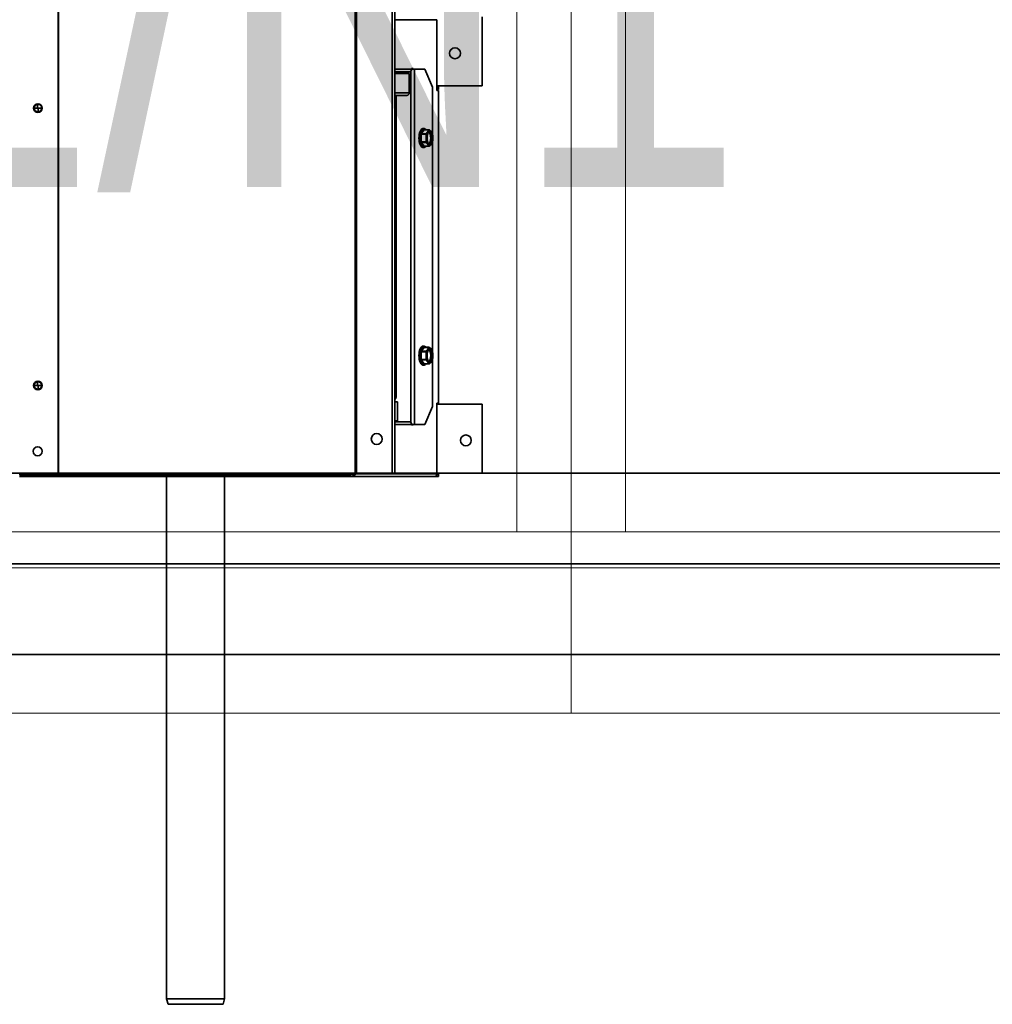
# Model space of a CAD drawing. Header units: millimetres. Extents: x -1465 to 393277, y -3788 to 454312.
# Tile 486 of 656: x 372947 to 373483, y 6923 to 7466. Entities that reach past the tile are written whole.
import ezdxf

# ---------------------------------------------------------------- set-up
doc = ezdxf.new("R2010")
doc.units = ezdxf.units.MM
doc.header["$XCLIPFRAME"] = 2
doc.linetypes.add('Dashed2cust', pattern=[50, 25, -25])
for name, color, linetype in [('A_DAMP_SLN-426OBJ', 8, 'Continuous'), ('AHU03-3-73209OBJ', 8, 'Continuous'), ('AHU03-3-73210OBJ', 8, 'Continuous'), ('AHU03-3-73214OBJ', 8, 'Continuous'), ('AHU03-3-73216OBJ', 8, 'Continuous'), ('AHU03-3-73217OBJ', 8, 'Continuous'), ('DRILL_SCR_48X19OBJ', 8, 'Continuous'), ('FLUID-N1', 8, 'Continuous'), ('FLUID-N1-INS', 8, 'Continuous'), ('PEPIPE-500OBJ', 8, 'Continuous')]:
    doc.layers.add(name, color=color, linetype=linetype)
doc.layers.add('\xa0♦EL - Gniazda (opis)', color=1, linetype='Continuous', lineweight=18)
doc.styles.add('Arial Narrow', font='ARIALN.TTF')
picture_1 = doc.add_image_def('image2.bmp', size_in_pixel=(2333, 386))

msp = doc.modelspace()

# ---------------------------------------------------------------- linework, layer by layer
at = {"color": 8, "linetype": 'Continuous', "lineweight": 35, "ltscale": 100}
for p, q in [((373521.84, 7216.35), (371663.84, 7216.35)), ((373521.84, 7216.35), (371663.84, 7216.35)), ((373521.84, 7166.35), (371663.84, 7166.35)), ((373521.84, 7166.35), (371663.84, 7166.35))]:
    msp.add_line(p, q, dxfattribs=at)
at = {"color": 8, "linetype": 'Dashed2cust', "lineweight": 35, "ltscale": 100}
for p, q in [((375013.84, 7116.35), (369073.84, 7116.35)), ((375745.84, 7116.35), (369439.84, 7116.35))]:
    msp.add_line(p, q, dxfattribs=at)
at = {"color": 8, "linetype": 'Continuous', "lineweight": 35, "ltscale": 100, "flags": 128}
msp.add_lwpolyline([(369073.75, 8147.35), (375745.84, 8147.35), (375745.84, 7166.35), (369073.75, 7166.35)], close=True, dxfattribs=at)
at = {"layer": 'A_DAMP_SLN-426OBJ', "color": 8, "linetype": 'Continuous', "lineweight": 35, "ltscale": 100, "flags": 128}
msp.add_lwpolyline([(373161.6, 7428.85), (373161.96, 7429.48), (373162.22, 7430.15), (373162.39, 7430.86), (373162.44, 7431.6), (373162.39, 7432.33), (373162.22, 7433.04), (373161.96, 7433.72), (373161.6, 7434.34)], dxfattribs=at)
at = {"layer": 'AHU03-3-73209OBJ', "color": 8, "linetype": 'Continuous', "lineweight": 35, "ltscale": 100}
for p, q in [((373201.84, 7467.85), (373201.84, 7429.85)), ((373176.9, 7429.85), (373201.84, 7429.85)), ((373177.84, 7427.85), (373177.84, 7429.85)), ((373176.9, 7427.85), (373177.84, 7427.85)), ((373176.9, 7254.35), (373201.84, 7254.35)), ((373201.84, 7254.35), (373201.84, 7216.35)), ((373175.25, 7214.35), (373177.84, 7214.35)), ((373176.9, 7216.35), (373201.84, 7216.35)), ((373177.84, 7214.35), (373177.84, 7216.35))]:
    msp.add_line(p, q, dxfattribs=at)
for centre in [(373186.84, 7447.85), (373192.84, 7234.35)]:
    msp.add_circle(centre, 3, dxfattribs=at)
at = {"layer": 'AHU03-3-73210OBJ', "color": 8, "linetype": 'Continuous', "lineweight": 35, "ltscale": 100}
for p, q in [((373176.9, 7466.35), (373153.68, 7466.35)), ((373176.9, 7466.35), (373176.9, 7427.35)), ((373162.89, 7439.35), (373162.89, 7439.1)), ((373163.74, 7439.35), (373162.89, 7439.35)), ((373163.74, 7439.1), (373163.74, 7439.35)), ((373153.68, 7439.1), (373162.89, 7439.1)), ((373153.68, 7437.6), (373161.53, 7437.6)), ((373155.19, 7437.1), (373153.68, 7437.1)), ((373155.19, 7437.1), (373155.19, 7436.6)), ((373177.84, 7427.35), (373176.9, 7427.35)), ((373177.7, 7254.85), (373177.7, 7427.35)), ((373177.84, 7254.85), (373177.84, 7427.35)), ((373155.19, 7255.6), (373153.68, 7255.6)), ((373155.19, 7245.1), (373155.19, 7255.6)), ((373176.9, 7215.85), (373176.9, 7254.85)), ((373177.84, 7254.85), (373176.9, 7254.85)), ((373153.68, 7245.1), (373155.19, 7245.1)), ((373161.53, 7244.6), (373153.68, 7244.6)), ((373162.89, 7243.1), (373153.68, 7243.1)), ((373162.89, 7243.1), (373162.89, 7242.85)), ((373162.89, 7242.85), (373163.74, 7242.85)), ((373163.74, 7242.85), (373163.74, 7243.1)), ((372946.93, 7215.85), (372946.93, 7215.35)), ((372967.97, 7215.46), (372967.97, 7215.85)), ((373129.06, 7214.35), (373175.25, 7214.35)), ((373153.68, 7215.85), (373176.9, 7215.85))]:
    msp.add_line(p, q, dxfattribs=at)
at = {"layer": 'AHU03-3-73210OBJ', "color": 8, "linetype": 'Continuous', "lineweight": 35, "ltscale": 100, "flags": 128}
for points in [[(373155.19, 7437.1), (373155.32, 7437.45), (373155.64, 7437.6)], [(373161.53, 7437.6), (373161.96, 7437.67), (373162.34, 7437.89), (373162.65, 7438.24), (373162.83, 7438.66)], [(373155.19, 7245.1), (373155.32, 7244.74), (373155.64, 7244.6)], [(373161.53, 7244.6), (373161.96, 7244.52), (373162.34, 7244.3), (373162.65, 7243.96), (373162.83, 7243.54)], [(373175.25, 7214.35), (373175.89, 7214.47), (373176.45, 7214.82), (373176.79, 7215.3), (373176.9, 7215.85)]]:
    msp.add_lwpolyline(points, dxfattribs=at)
at = {"layer": 'AHU03-3-73210OBJ', "color": 8, "linetype": 'Continuous', "lineweight": 35, "ltscale": 100}
for centre, radius, start, end in [((373161.25, 7439.09), 1.64, 344.5543, 351.7275), ((373161.24, 7439.1), 1.65, 351.7055, 359.9818), ((373161.25, 7243.1), 1.64, 8.2725, 15.4457), ((373161.24, 7243.1), 1.65, 0.0182, 8.2945)]:
    msp.add_arc(centre, radius, start, end, dxfattribs=at)
at = {"layer": 'AHU03-3-73214OBJ', "color": 8, "linetype": 'Continuous', "lineweight": 35, "ltscale": 100}
for p, q in [((372968, 8094.35), (372968, 7215.85)), ((372968.21, 8094.35), (372968.21, 7215.85)), ((373131.88, 7215.85), (373131.88, 8094.35)), ((373132.52, 7215.85), (373132.52, 8094.35)), ((373152.18, 7215.85), (373152.18, 8094.35)), ((373153.68, 7215.85), (373153.68, 8094.35)), ((372946.84, 7215.85), (373153.68, 7215.85)), ((373129.06, 7215.35), (372946.84, 7215.35)), ((373129.06, 7214.35), (372946.84, 7214.35)), ((373085.28, 7214.35), (373085.28, 7215.35)), ((373129.06, 7214.35), (373129.06, 7215.35)), ((373131.38, 7215), (373131.03, 7215.56))]:
    msp.add_line(p, q, dxfattribs=at)
at = {"layer": 'AHU03-3-73214OBJ', "color": 8, "linetype": 'Continuous', "lineweight": 35, "ltscale": 100, "flags": 128}
for points in [[(372968.53, 7215.6), (372968.91, 7215.72)], [(372968.91, 7215.72), (372969.27, 7215.85)], [(373130.71, 7215.5), (373129.06, 7215.35)], [(373131.38, 7215), (373130.83, 7214.73), (373129.96, 7214.45), (373129.06, 7214.35)], [(373131.03, 7215.56), (373131.46, 7215.7)], [(373131.38, 7215), (373132.16, 7215.7)], [(373131.46, 7215.7), (373131.88, 7215.85)]]:
    msp.add_lwpolyline(points, dxfattribs=at)
at = {"layer": 'AHU03-3-73214OBJ', "color": 8, "linetype": 'Continuous', "lineweight": 35, "ltscale": 100}
for centre, radius in [((373143.68, 7235.1), 3), ((372956.84, 7228.35), 2.5)]:
    msp.add_circle(centre, radius, dxfattribs=at)
for centre, radius, start, end in [((372966.54, 7222.29), 6.98, 283.2517, 286.5511), ((373128.56, 7227.37), 12.06, 280.2499, 281.8044), ((373126.32, 7221.25), 8.06, 316.4581, 317.9146)]:
    msp.add_arc(centre, radius, start, end, dxfattribs=at)
at = {"layer": 'AHU03-3-73216OBJ', "color": 8, "linetype": 'Continuous', "lineweight": 35, "ltscale": 100}
for p, q in [((373162.44, 7244.21), (373162.44, 7437.98)), ((373162.89, 7439.1), (373170.14, 7439.1)), ((373164.43, 7243.1), (373164.43, 7439.1)), ((373170.14, 7439.1), (373174.36, 7429.1)), ((373174.36, 7403.38), (373174.36, 7429.1)), ((373174.36, 7283.38), (373174.36, 7398.81)), ((373174.36, 7253.1), (373174.36, 7278.81)), ((373174.36, 7253.1), (373170.14, 7243.1)), ((373162.89, 7243.1), (373170.14, 7243.1))]:
    msp.add_line(p, q, dxfattribs=at)
at = {"layer": 'AHU03-3-73217OBJ', "color": 8, "linetype": 'Continuous', "lineweight": 35, "ltscale": 100}
for p, q in [((373153.68, 7436.6), (373161.59, 7436.6)), ((373161.59, 7436.6), (373161.59, 7426.1)), ((373161.59, 7426.1), (373153.68, 7426.1)), ((373160.24, 7424.6), (373153.68, 7424.6)), ((373153.68, 7424.1), (373154.48, 7424.1)), ((373154.34, 7258.1), (373154.34, 7424.1)), ((373154.48, 7258.1), (373154.48, 7424.1)), ((373153.68, 7258.1), (373154.48, 7258.1))]:
    msp.add_line(p, q, dxfattribs=at)
at = {"layer": 'AHU03-3-73217OBJ', "color": 8, "linetype": 'Continuous', "lineweight": 35, "ltscale": 100, "flags": 128}
for points in [[(373154.8, 7424.6), (373154.48, 7424.45), (373154.34, 7424.1)], [(373161.59, 7426.1), (373161.5, 7425.53), (373161.2, 7425.04), (373160.76, 7424.72), (373160.24, 7424.6)], [(373153.95, 7257.04), (373154.24, 7257.53), (373154.34, 7258.1)]]:
    msp.add_lwpolyline(points, dxfattribs=at)
at = {"layer": 'AHU03-3-73217OBJ', "color": 8, "linetype": 'Continuous', "lineweight": 35, "ltscale": 100}
for centre, radius, start, end in [((373152.94, 7257.94), 1.35, 303.5822, 306.4321), ((373152.91, 7257.98), 1.4, 306.4845, 317.8417)]:
    msp.add_arc(centre, radius, start, end, dxfattribs=at)
at = {"layer": 'DRILL_SCR_48X19OBJ', "color": 8, "linetype": 'Continuous', "lineweight": 35, "ltscale": 100}
for p, q in [((372954.88, 7417.6), (372958.98, 7417.6)), ((372956.58, 7419.62), (372957.29, 7415.58)), ((373168.21, 7398.96), (373168.21, 7403.23)), ((373168.21, 7403.23), (373170.83, 7403.23)), ((373168.27, 7403.49), (373169.83, 7405.63)), ((373168.27, 7403.49), (373170.9, 7403.49)), ((373169.63, 7406.35), (373169.35, 7406.35)), ((373169.83, 7405.63), (373172.46, 7405.63)), ((373169.9, 7405.67), (373172.52, 7405.67)), ((373171.02, 7399.8), (373171.02, 7402.39)), ((373171.02, 7402.39), (373171.42, 7402.39)), ((373171.39, 7403.91), (373172.34, 7405.21)), ((373171.42, 7399.8), (373171.42, 7402.39)), ((373171.72, 7403.65), (373172.67, 7404.95)), ((373174.2, 7403.83), (373173.26, 7405.12)), ((373174.23, 7403.65), (373173.29, 7404.95)), ((373174.25, 7403.75), (373174.24, 7403.76)), ((373174.54, 7402.39), (373174.54, 7399.8)), ((373174.54, 7402.39), (373174.57, 7402.39)), ((373174.57, 7402.43), (373174.57, 7402.39)), ((373174.57, 7402.39), (373174.57, 7399.8)), ((373168.21, 7398.96), (373170.83, 7398.96)), ((373169.83, 7396.56), (373168.27, 7398.7)), ((373168.27, 7398.7), (373170.9, 7398.7)), ((373169.63, 7395.85), (373169.35, 7395.85)), ((373169.83, 7396.56), (373172.46, 7396.56)), ((373169.9, 7396.52), (373172.52, 7396.52)), ((373171.42, 7399.8), (373171.02, 7399.8)), ((373172.34, 7396.99), (373171.39, 7398.28)), ((373172.67, 7397.25), (373171.72, 7398.54)), ((373174.2, 7398.36), (373173.26, 7397.07)), ((373174.23, 7398.54), (373173.29, 7397.25)), ((373174.24, 7398.43), (373174.25, 7398.44)), ((373174.24, 7398.43), (373174.24, 7398.43)), ((373174.57, 7399.8), (373174.54, 7399.8)), ((373174.57, 7399.76), (373174.57, 7399.8)), ((373168.21, 7278.96), (373168.21, 7283.23)), ((373168.21, 7283.23), (373170.83, 7283.23)), ((373168.27, 7283.49), (373169.83, 7285.63)), ((373168.27, 7283.49), (373170.9, 7283.49)), ((373169.63, 7286.35), (373169.35, 7286.35)), ((373169.83, 7285.63), (373172.46, 7285.63)), ((373169.9, 7285.67), (373172.52, 7285.67)), ((373171.02, 7279.8), (373171.02, 7282.39)), ((373171.02, 7282.39), (373171.42, 7282.39)), ((373171.39, 7283.91), (373172.34, 7285.21)), ((373171.42, 7279.8), (373171.42, 7282.39)), ((373171.72, 7283.65), (373172.67, 7284.95)), ((373174.2, 7283.83), (373173.26, 7285.12)), ((373174.23, 7283.65), (373173.29, 7284.95)), ((373174.25, 7283.75), (373174.24, 7283.76)), ((373174.54, 7282.39), (373174.54, 7279.8)), ((373174.54, 7282.39), (373174.57, 7282.39)), ((373174.57, 7282.43), (373174.57, 7282.39)), ((373174.57, 7282.39), (373174.57, 7279.8)), ((373168.21, 7278.96), (373170.83, 7278.96)), ((373169.83, 7276.56), (373168.27, 7278.7)), ((373168.27, 7278.7), (373170.9, 7278.7)), ((373169.83, 7276.56), (373172.46, 7276.56)), ((373169.9, 7276.52), (373172.52, 7276.52)), ((373171.42, 7279.8), (373171.02, 7279.8)), ((373172.34, 7276.99), (373171.39, 7278.28)), ((373172.67, 7277.25), (373171.72, 7278.54)), ((373174.2, 7278.36), (373173.26, 7277.07)), ((373174.23, 7278.54), (373173.29, 7277.25)), ((373174.24, 7278.43), (373174.25, 7278.44)), ((373174.24, 7278.43), (373174.24, 7278.43)), ((373174.57, 7279.8), (373174.54, 7279.8)), ((373174.57, 7279.76), (373174.57, 7279.8)), ((373169.63, 7275.85), (373169.35, 7275.85)), ((372956.58, 7266.62), (372957.29, 7262.58)), ((372954.88, 7264.6), (372958.98, 7264.6))]:
    msp.add_line(p, q, dxfattribs=at)
at = {"layer": 'DRILL_SCR_48X19OBJ', "color": 8, "linetype": 'Continuous', "lineweight": 35, "ltscale": 100, "flags": 128}
for points in [[(373169.35, 7406.35), (373169.09, 7406.32), (373168.83, 7406.23), (373168.36, 7405.9), (373168.15, 7405.67), (373167.96, 7405.4), (373167.61, 7404.74), (373167.33, 7403.96), (373167.13, 7403.07), (373167, 7402.1), (373166.96, 7401.1)], [(373166.96, 7401.1), (373167, 7400.09), (373167.13, 7399.13), (373167.33, 7398.23), (373167.61, 7397.45), (373167.96, 7396.79), (373168.15, 7396.52), (373168.36, 7396.29), (373168.83, 7395.96), (373169.09, 7395.88), (373169.35, 7395.85)], [(373169.35, 7406.35), (373169.14, 7406.32), (373168.92, 7406.25), (373168.71, 7406.12), (373168.51, 7405.95), (373168.12, 7405.46), (373167.79, 7404.81), (373167.51, 7404.01), (373167.3, 7403.11), (373167.18, 7402.12), (373167.14, 7401.1)], [(373167.14, 7401.1), (373167.18, 7400.07), (373167.3, 7399.09), (373167.51, 7398.18), (373167.79, 7397.38), (373168.12, 7396.73), (373168.51, 7396.25), (373168.71, 7396.07), (373168.92, 7395.95), (373169.14, 7395.87), (373169.35, 7395.85)], [(373167.41, 7401.1), (373167.44, 7402.04), (373167.55, 7402.96), (373167.73, 7403.82), (373167.97, 7404.58), (373168.26, 7405.23), (373168.6, 7405.75), (373168.97, 7406.11), (373169.37, 7406.31)], [(373169.37, 7395.88), (373168.97, 7396.08), (373168.6, 7396.44), (373168.26, 7396.96), (373167.97, 7397.61), (373167.73, 7398.38), (373167.55, 7399.23), (373167.44, 7400.15), (373167.41, 7401.1)], [(373167.81, 7401.1), (373167.81, 7401.44), (373167.89, 7402.46)], [(373167.89, 7399.74), (373167.85, 7400.07), (373167.81, 7401.1)], [(373167.93, 7402.79), (373168.12, 7403.69), (373168.37, 7404.48), (373168.69, 7405.14), (373169.06, 7405.63), (373169.25, 7405.8), (373169.46, 7405.93), (373169.66, 7406.02), (373169.88, 7406.05), (373170.09, 7406.03), (373170.3, 7405.96), (373170.7, 7405.67)], [(373168.27, 7403.49), (373168.22, 7403.38), (373168.21, 7403.23)], [(373169.37, 7406.31), (373169.43, 7406.33), (373169.63, 7406.35)], [(373170.83, 7405.67), (373170.56, 7405.95), (373170.27, 7406.17), (373169.96, 7406.3), (373169.63, 7406.35)], [(373169.87, 7405.66), (373169.83, 7405.63)], [(373169.9, 7405.67), (373169.87, 7405.66)], [(373170.9, 7403.49), (373170.85, 7403.38), (373170.83, 7403.23)], [(373170.83, 7403.23), (373170.91, 7403.26), (373171.03, 7403.29), (373171.14, 7403.31)], [(373170.83, 7403.23), (373170.98, 7402.6), (373171.02, 7402.39)], [(373171.39, 7403.91), (373171.27, 7403.81), (373170.9, 7403.49)], [(373170.9, 7403.49), (373171.03, 7403.43), (373171.09, 7403.37), (373171.14, 7403.31)], [(373171.32, 7402.44), (373171.25, 7402.43), (373171.02, 7402.39)], [(373171.64, 7403.75), (373171.4, 7403.53), (373171.14, 7403.31)], [(373171.14, 7403.31), (373171.19, 7403.09), (373171.32, 7402.44)], [(373171.32, 7402.44), (373171.45, 7403.13), (373171.64, 7403.75)], [(373171.42, 7402.39), (373171.38, 7402.42), (373171.32, 7402.44)], [(373171.72, 7403.65), (373171.6, 7403.84), (373171.39, 7403.91)], [(373171.39, 7403.91), (373171.46, 7403.9), (373171.49, 7403.88), (373171.52, 7403.86), (373171.59, 7403.81), (373171.64, 7403.75)], [(373172.2, 7404.3), (373171.87, 7403.71), (373171.63, 7402.95), (373171.47, 7402.05), (373171.42, 7401.1)], [(373171.42, 7402.39), (373171.54, 7403.06), (373171.72, 7403.65)], [(373171.42, 7401.1), (373171.47, 7400.14), (373171.63, 7399.25), (373171.87, 7398.48), (373172.2, 7397.89)], [(373172.71, 7397.7), (373172.62, 7397.71), (373172.53, 7397.74), (373172.42, 7397.8), (373172.31, 7397.9), (373172.08, 7398.19), (373171.87, 7398.62), (373171.69, 7399.14), (373171.56, 7399.75), (373171.47, 7400.41), (373171.44, 7401.1), (373171.47, 7401.78), (373171.56, 7402.44), (373171.69, 7403.05), (373171.87, 7403.58), (373172.08, 7404), (373172.31, 7404.29), (373172.42, 7404.39), (373172.53, 7404.45), (373172.62, 7404.49), (373172.71, 7404.5)], [(373171.64, 7403.75), (373171.67, 7403.73)], [(373171.67, 7403.73), (373171.72, 7403.65)], [(373172.98, 7404.8), (373172.78, 7404.76), (373172.57, 7404.67), (373172.38, 7404.51), (373172.2, 7404.3)], [(373172.46, 7405.63), (373172.44, 7405.52), (373172.34, 7405.21)], [(373172.34, 7405.21), (373172.55, 7405.13), (373172.67, 7404.95)], [(373172.62, 7405.09), (373172.49, 7405.18), (373172.34, 7405.21)], [(373172.43, 7404.39), (373172.65, 7404.21), (373172.86, 7403.94), (373173.05, 7403.6), (373173.21, 7403.18), (373173.34, 7402.71), (373173.43, 7402.2), (373173.51, 7401.1), (373173.43, 7399.99), (373173.34, 7399.48), (373173.21, 7399.01), (373173.05, 7398.59), (373172.86, 7398.25), (373172.65, 7397.98), (373172.43, 7397.8)], [(373172.49, 7405.66), (373172.46, 7405.63)], [(373172.46, 7405.63), (373172.62, 7405.61), (373172.76, 7405.52)], [(373172.52, 7405.67), (373172.49, 7405.66)], [(373172.76, 7405.52), (373172.73, 7405.41), (373172.62, 7405.09)], [(373173.16, 7405.13), (373172.89, 7405.16), (373172.62, 7405.09)], [(373172.67, 7404.95), (373172.62, 7405.09)], [(373173.29, 7404.95), (373172.98, 7405.02), (373172.67, 7404.95)], [(373172.71, 7405.6), (373172.79, 7405.54), (373172.9, 7405.45), (373172.99, 7405.37), (373173.08, 7405.29), (373173.17, 7405.22), (373173.22, 7405.17)], [(373172.71, 7405.6), (373172.73, 7405.59), (373172.76, 7405.52)], [(373172.71, 7397.7), (373172.85, 7397.71), (373172.99, 7397.76), (373173.26, 7397.95), (373173.51, 7398.27), (373173.72, 7398.69), (373173.9, 7399.21), (373174.03, 7399.79), (373174.12, 7400.43), (373174.14, 7401.1), (373174.12, 7401.76), (373174.03, 7402.4), (373173.9, 7402.99), (373173.72, 7403.5), (373173.51, 7403.92), (373173.26, 7404.24), (373172.99, 7404.43), (373172.85, 7404.48), (373172.71, 7404.5)], [(373173.2, 7405.15), (373173.1, 7405.24), (373172.76, 7405.52)], [(373173.76, 7404.3), (373173.58, 7404.51), (373173.38, 7404.67), (373173.18, 7404.76), (373172.98, 7404.8)], [(373173.26, 7405.09), (373173.24, 7405.11), (373173.16, 7405.13)], [(373173.22, 7405.17), (373173.25, 7405.12)], [(373173.25, 7405.12), (373173.26, 7405.09)], [(373173.29, 7404.95), (373173.29, 7405.04), (373173.26, 7405.12)], [(373173.26, 7405.09), (373173.28, 7405.06), (373173.29, 7404.95)], [(373174.54, 7401.1), (373174.49, 7402.05), (373174.33, 7402.95), (373174.09, 7403.71), (373173.76, 7404.3)], [(373173.76, 7397.89), (373174.09, 7398.48), (373174.33, 7399.25), (373174.49, 7400.14), (373174.54, 7401.1)], [(373174.22, 7403.81), (373174.24, 7403.76)], [(373174.24, 7403.73), (373174.24, 7403.71), (373174.23, 7403.65)], [(373174.23, 7403.65), (373174.24, 7403.67), (373174.25, 7403.7)], [(373174.24, 7403.76), (373174.26, 7403.72), (373174.28, 7403.65), (373174.31, 7403.58), (373174.31, 7403.57)], [(373174.25, 7403.7), (373174.25, 7403.71), (373174.25, 7403.75)], [(373174.3, 7403.46), (373174.37, 7403.22), (373174.54, 7402.43)], [(373174.57, 7402.43), (373174.52, 7402.71), (373174.33, 7403.5)], [(373174.57, 7402.43), (373174.55, 7402.4)], [(373170.7, 7396.52), (373170.29, 7396.24), (373170.09, 7396.17), (373169.87, 7396.15), (373169.66, 7396.18), (373169.46, 7396.26), (373169.25, 7396.39), (373169.06, 7396.57), (373168.69, 7397.06), (373168.37, 7397.71), (373168.12, 7398.51), (373167.93, 7399.41)], [(373168.21, 7398.96), (373168.22, 7398.81), (373168.27, 7398.7)], [(373169.63, 7395.85), (373169.56, 7395.85), (373169.37, 7395.88)], [(373169.63, 7395.85), (373169.96, 7395.89), (373170.27, 7396.03), (373170.56, 7396.24), (373170.83, 7396.52)], [(373169.83, 7396.56), (373169.87, 7396.53)], [(373169.87, 7396.53), (373169.9, 7396.52)], [(373171.02, 7399.8), (373170.98, 7399.59), (373170.83, 7398.96)], [(373170.83, 7398.96), (373170.85, 7398.81), (373170.9, 7398.7)], [(373170.83, 7398.96), (373170.91, 7398.94), (373171.03, 7398.91), (373171.14, 7398.89)], [(373170.9, 7398.7), (373171.03, 7398.76), (373171.09, 7398.82), (373171.14, 7398.89)], [(373170.9, 7398.7), (373171.02, 7398.6), (373171.39, 7398.28)], [(373171.02, 7399.8), (373171.09, 7399.79), (373171.13, 7399.78), (373171.17, 7399.77), (373171.25, 7399.76), (373171.32, 7399.75)], [(373171.32, 7399.75), (373171.28, 7399.53), (373171.14, 7398.89)], [(373171.14, 7398.89), (373171.27, 7398.77), (373171.64, 7398.44)], [(373171.32, 7399.75), (373171.38, 7399.78), (373171.42, 7399.8)], [(373171.64, 7398.44), (373171.45, 7399.06), (373171.32, 7399.75)], [(373171.39, 7398.28), (373171.6, 7398.36), (373171.72, 7398.54)], [(373171.64, 7398.44), (373171.59, 7398.38), (373171.39, 7398.28)], [(373171.72, 7398.54), (373171.54, 7399.14), (373171.42, 7399.8)], [(373171.72, 7398.54), (373171.71, 7398.51), (373171.64, 7398.44)], [(373172.2, 7397.89), (373172.38, 7397.68), (373172.57, 7397.52), (373172.78, 7397.43), (373172.98, 7397.4)], [(373172.67, 7397.25), (373172.55, 7397.06), (373172.34, 7396.99)], [(373172.34, 7396.99), (373172.41, 7396.99), (373172.49, 7397.01), (373172.56, 7397.05), (373172.62, 7397.1)], [(373172.34, 7396.99), (373172.37, 7396.88), (373172.46, 7396.56)], [(373172.46, 7396.56), (373172.62, 7396.58), (373172.76, 7396.67)], [(373172.46, 7396.56), (373172.49, 7396.53)], [(373172.49, 7396.53), (373172.52, 7396.52)], [(373172.62, 7397.1), (373172.67, 7397.25)], [(373172.62, 7397.1), (373172.89, 7397.03), (373173.16, 7397.06)], [(373172.67, 7397.25), (373172.98, 7397.18), (373173.29, 7397.25)], [(373173.22, 7397.03), (373173.16, 7396.97), (373173.08, 7396.9), (373172.99, 7396.82), (373172.89, 7396.74), (373172.79, 7396.65), (373172.71, 7396.59)], [(373172.71, 7396.59), (373172.73, 7396.61), (373172.76, 7396.67)], [(373172.76, 7396.67), (373172.87, 7396.77), (373173.2, 7397.04)], [(373172.98, 7397.4), (373173.18, 7397.43), (373173.38, 7397.52), (373173.58, 7397.68), (373173.76, 7397.89)], [(373173.16, 7397.06), (373173.18, 7397.07), (373173.26, 7397.1)], [(373173.25, 7397.06), (373173.23, 7397.03)], [(373173.26, 7397.1), (373173.25, 7397.06)], [(373173.26, 7397.07), (373173.29, 7397.15), (373173.29, 7397.25)], [(373173.29, 7397.25), (373173.29, 7397.21), (373173.26, 7397.1)], [(373174.23, 7398.54), (373174.24, 7398.52), (373174.24, 7398.46)], [(373174.25, 7398.49), (373174.25, 7398.5), (373174.23, 7398.54)], [(373174.31, 7398.62), (373174.3, 7398.61), (373174.28, 7398.54), (373174.26, 7398.47), (373174.24, 7398.43)], [(373174.25, 7398.46), (373174.25, 7398.49)], [(373174.54, 7399.76), (373174.49, 7399.49), (373174.3, 7398.73)], [(373174.33, 7398.7), (373174.4, 7398.95), (373174.57, 7399.76)], [(373174.54, 7399.8), (373174.56, 7399.78)], [(373174.56, 7399.78), (373174.57, 7399.76)], [(373169.35, 7286.35), (373169.09, 7286.32), (373168.83, 7286.23), (373168.36, 7285.9), (373168.15, 7285.67), (373167.96, 7285.4), (373167.61, 7284.74), (373167.33, 7283.96), (373167.13, 7283.07), (373167, 7282.1), (373166.96, 7281.1)], [(373169.35, 7286.35), (373169.14, 7286.32), (373168.92, 7286.25), (373168.71, 7286.12), (373168.51, 7285.95), (373168.12, 7285.46), (373167.79, 7284.81), (373167.51, 7284.01), (373167.3, 7283.11), (373167.18, 7282.12), (373167.14, 7281.1)], [(373167.41, 7281.1), (373167.44, 7282.04), (373167.55, 7282.96), (373167.73, 7283.82), (373167.97, 7284.58), (373168.26, 7285.23), (373168.6, 7285.75), (373168.97, 7286.11), (373169.37, 7286.31)], [(373167.81, 7281.1), (373167.81, 7281.44), (373167.89, 7282.46)], [(373167.93, 7282.79), (373168.12, 7283.69), (373168.37, 7284.48), (373168.69, 7285.14), (373169.06, 7285.63), (373169.25, 7285.8), (373169.46, 7285.93), (373169.66, 7286.02), (373169.88, 7286.05), (373170.09, 7286.03), (373170.3, 7285.96), (373170.7, 7285.67)], [(373168.27, 7283.49), (373168.22, 7283.38), (373168.21, 7283.23)], [(373169.37, 7286.31), (373169.43, 7286.33), (373169.63, 7286.35)], [(373170.83, 7285.67), (373170.56, 7285.95), (373170.27, 7286.17), (373169.96, 7286.3), (373169.63, 7286.35)], [(373169.87, 7285.66), (373169.83, 7285.63)], [(373169.9, 7285.67), (373169.87, 7285.66)], [(373170.9, 7283.49), (373170.85, 7283.38), (373170.83, 7283.23)], [(373170.83, 7283.23), (373170.91, 7283.26), (373171.03, 7283.29), (373171.14, 7283.31)], [(373170.83, 7283.23), (373170.98, 7282.6), (373171.02, 7282.39)], [(373171.39, 7283.91), (373171.27, 7283.81), (373170.9, 7283.49)], [(373170.9, 7283.49), (373171.03, 7283.43), (373171.09, 7283.37), (373171.14, 7283.31)], [(373171.32, 7282.44), (373171.25, 7282.43), (373171.02, 7282.39)], [(373171.64, 7283.75), (373171.4, 7283.53), (373171.14, 7283.31)], [(373171.14, 7283.31), (373171.19, 7283.09), (373171.32, 7282.44)], [(373171.32, 7282.44), (373171.45, 7283.13), (373171.64, 7283.75)], [(373171.42, 7282.39), (373171.38, 7282.42), (373171.32, 7282.44)], [(373171.72, 7283.65), (373171.6, 7283.84), (373171.39, 7283.91)], [(373171.39, 7283.91), (373171.46, 7283.9), (373171.49, 7283.88), (373171.52, 7283.86), (373171.59, 7283.81), (373171.64, 7283.75)], [(373172.2, 7284.3), (373171.87, 7283.71), (373171.63, 7282.95), (373171.47, 7282.05), (373171.42, 7281.1)], [(373171.42, 7282.39), (373171.54, 7283.06), (373171.72, 7283.65)], [(373172.71, 7277.7), (373172.62, 7277.71), (373172.53, 7277.74), (373172.42, 7277.8), (373172.31, 7277.9), (373172.08, 7278.19), (373171.87, 7278.62), (373171.69, 7279.14), (373171.56, 7279.75), (373171.47, 7280.41), (373171.44, 7281.1), (373171.47, 7281.78), (373171.56, 7282.44), (373171.69, 7283.05), (373171.87, 7283.58), (373172.08, 7284), (373172.31, 7284.29), (373172.42, 7284.39), (373172.53, 7284.45), (373172.62, 7284.49), (373172.71, 7284.5)], [(373171.64, 7283.75), (373171.67, 7283.73)], [(373171.67, 7283.73), (373171.72, 7283.65)], [(373172.98, 7284.8), (373172.78, 7284.76), (373172.57, 7284.67), (373172.38, 7284.51), (373172.2, 7284.3)], [(373172.46, 7285.63), (373172.44, 7285.52), (373172.34, 7285.21)], [(373172.34, 7285.21), (373172.55, 7285.13), (373172.67, 7284.95)], [(373172.62, 7285.09), (373172.49, 7285.18), (373172.34, 7285.21)], [(373172.43, 7284.39), (373172.65, 7284.21), (373172.86, 7283.94), (373173.05, 7283.6), (373173.21, 7283.18), (373173.34, 7282.71), (373173.43, 7282.2), (373173.51, 7281.1), (373173.43, 7279.99), (373173.34, 7279.48), (373173.21, 7279.01), (373173.05, 7278.59), (373172.86, 7278.25), (373172.65, 7277.98), (373172.43, 7277.8)], [(373172.49, 7285.66), (373172.46, 7285.63)], [(373172.46, 7285.63), (373172.62, 7285.61), (373172.76, 7285.52)], [(373172.52, 7285.67), (373172.49, 7285.66)], [(373172.76, 7285.52), (373172.73, 7285.41), (373172.62, 7285.09)], [(373173.16, 7285.13), (373172.89, 7285.16), (373172.62, 7285.09)], [(373172.67, 7284.95), (373172.62, 7285.09)], [(373173.29, 7284.95), (373172.98, 7285.02), (373172.67, 7284.95)], [(373172.71, 7285.6), (373172.79, 7285.54), (373172.9, 7285.45), (373172.99, 7285.37), (373173.08, 7285.29), (373173.17, 7285.22), (373173.22, 7285.17)], [(373172.71, 7285.6), (373172.73, 7285.59), (373172.76, 7285.52)], [(373172.71, 7277.7), (373172.85, 7277.71), (373172.99, 7277.76), (373173.26, 7277.95), (373173.51, 7278.27), (373173.72, 7278.69), (373173.9, 7279.21), (373174.03, 7279.79), (373174.12, 7280.43), (373174.14, 7281.1), (373174.12, 7281.76), (373174.03, 7282.4), (373173.9, 7282.99), (373173.72, 7283.5), (373173.51, 7283.92), (373173.26, 7284.24), (373172.99, 7284.43), (373172.85, 7284.48), (373172.71, 7284.5)], [(373173.2, 7285.15), (373173.1, 7285.24), (373172.76, 7285.52)], [(373173.76, 7284.3), (373173.58, 7284.51), (373173.38, 7284.67), (373173.18, 7284.76), (373172.98, 7284.8)], [(373173.26, 7285.09), (373173.24, 7285.11), (373173.16, 7285.13)], [(373173.22, 7285.17), (373173.25, 7285.12)], [(373173.25, 7285.12), (373173.26, 7285.09)], [(373173.29, 7284.95), (373173.29, 7285.04), (373173.26, 7285.12)], [(373173.26, 7285.09), (373173.28, 7285.06), (373173.29, 7284.95)], [(373174.54, 7281.1), (373174.49, 7282.05), (373174.33, 7282.95), (373174.09, 7283.71), (373173.76, 7284.3)], [(373174.22, 7283.81), (373174.24, 7283.76)], [(373174.24, 7283.73), (373174.24, 7283.71), (373174.23, 7283.65)], [(373174.23, 7283.65), (373174.24, 7283.67), (373174.25, 7283.7)], [(373174.24, 7283.76), (373174.26, 7283.72), (373174.28, 7283.65), (373174.31, 7283.58), (373174.31, 7283.57)], [(373174.25, 7283.7), (373174.25, 7283.71), (373174.25, 7283.75)], [(373174.3, 7283.46), (373174.37, 7283.22), (373174.54, 7282.43)], [(373174.57, 7282.43), (373174.52, 7282.71), (373174.33, 7283.5)], [(373174.57, 7282.43), (373174.55, 7282.4)], [(373166.96, 7281.1), (373167, 7280.09), (373167.13, 7279.13), (373167.33, 7278.23), (373167.61, 7277.45), (373167.96, 7276.79), (373168.15, 7276.52), (373168.36, 7276.29), (373168.83, 7275.96), (373169.09, 7275.88), (373169.35, 7275.85)], [(373167.14, 7281.1), (373167.18, 7280.07), (373167.3, 7279.09), (373167.51, 7278.18), (373167.79, 7277.38), (373168.12, 7276.73), (373168.51, 7276.25), (373168.71, 7276.07), (373168.92, 7275.95), (373169.14, 7275.87), (373169.35, 7275.85)], [(373169.37, 7275.88), (373168.97, 7276.08), (373168.6, 7276.44), (373168.26, 7276.96), (373167.97, 7277.61), (373167.73, 7278.38), (373167.55, 7279.23), (373167.44, 7280.15), (373167.41, 7281.1)], [(373167.89, 7279.74), (373167.85, 7280.07), (373167.81, 7281.1)], [(373170.7, 7276.52), (373170.29, 7276.24), (373170.09, 7276.17), (373169.87, 7276.15), (373169.66, 7276.18), (373169.46, 7276.26), (373169.25, 7276.39), (373169.06, 7276.57), (373168.69, 7277.06), (373168.37, 7277.71), (373168.12, 7278.51), (373167.93, 7279.41)], [(373168.21, 7278.96), (373168.22, 7278.81), (373168.27, 7278.7)], [(373169.63, 7275.85), (373169.96, 7275.89), (373170.27, 7276.03), (373170.56, 7276.24), (373170.83, 7276.52)], [(373169.83, 7276.56), (373169.87, 7276.53)], [(373169.87, 7276.53), (373169.9, 7276.52)], [(373171.02, 7279.8), (373170.98, 7279.59), (373170.83, 7278.96)], [(373170.83, 7278.96), (373170.85, 7278.81), (373170.9, 7278.7)], [(373170.83, 7278.96), (373170.91, 7278.94), (373171.03, 7278.91), (373171.14, 7278.89)], [(373170.9, 7278.7), (373171.03, 7278.76), (373171.09, 7278.82), (373171.14, 7278.89)], [(373170.9, 7278.7), (373171.02, 7278.6), (373171.39, 7278.28)], [(373171.02, 7279.8), (373171.09, 7279.79), (373171.13, 7279.78), (373171.17, 7279.77), (373171.25, 7279.76), (373171.32, 7279.75)], [(373171.32, 7279.75), (373171.28, 7279.53), (373171.14, 7278.89)], [(373171.14, 7278.89), (373171.27, 7278.77), (373171.64, 7278.44)], [(373171.32, 7279.75), (373171.38, 7279.78), (373171.42, 7279.8)], [(373171.64, 7278.44), (373171.45, 7279.06), (373171.32, 7279.75)], [(373171.39, 7278.28), (373171.6, 7278.36), (373171.72, 7278.54)], [(373171.64, 7278.44), (373171.59, 7278.38), (373171.39, 7278.28)], [(373171.42, 7281.1), (373171.47, 7280.14), (373171.63, 7279.25), (373171.87, 7278.48), (373172.2, 7277.89)], [(373171.72, 7278.54), (373171.54, 7279.14), (373171.42, 7279.8)], [(373171.72, 7278.54), (373171.71, 7278.51), (373171.64, 7278.44)], [(373172.2, 7277.89), (373172.38, 7277.68), (373172.57, 7277.52), (373172.78, 7277.43), (373172.98, 7277.4)], [(373172.67, 7277.25), (373172.55, 7277.06), (373172.34, 7276.99)], [(373172.34, 7276.99), (373172.41, 7276.99), (373172.49, 7277.01), (373172.56, 7277.05), (373172.62, 7277.1)], [(373172.34, 7276.99), (373172.37, 7276.88), (373172.46, 7276.56)], [(373172.46, 7276.56), (373172.62, 7276.58), (373172.76, 7276.67)], [(373172.46, 7276.56), (373172.49, 7276.53)], [(373172.49, 7276.53), (373172.52, 7276.52)], [(373172.62, 7277.1), (373172.67, 7277.25)], [(373172.62, 7277.1), (373172.89, 7277.03), (373173.16, 7277.06)], [(373172.67, 7277.25), (373172.98, 7277.18), (373173.29, 7277.25)], [(373173.22, 7277.03), (373173.16, 7276.97), (373173.08, 7276.9), (373172.99, 7276.82), (373172.89, 7276.74), (373172.79, 7276.65), (373172.71, 7276.59)], [(373172.71, 7276.59), (373172.73, 7276.61), (373172.76, 7276.67)], [(373172.76, 7276.67), (373172.87, 7276.77), (373173.2, 7277.04)], [(373172.98, 7277.4), (373173.18, 7277.43), (373173.38, 7277.52), (373173.58, 7277.68), (373173.76, 7277.89)], [(373173.16, 7277.06), (373173.18, 7277.07), (373173.26, 7277.1)], [(373173.25, 7277.06), (373173.23, 7277.03)], [(373173.26, 7277.1), (373173.25, 7277.06)], [(373173.26, 7277.07), (373173.29, 7277.15), (373173.29, 7277.25)], [(373173.29, 7277.25), (373173.29, 7277.21), (373173.26, 7277.1)], [(373173.76, 7277.89), (373174.09, 7278.48), (373174.33, 7279.25), (373174.49, 7280.14), (373174.54, 7281.1)], [(373174.23, 7278.54), (373174.24, 7278.52), (373174.24, 7278.46)], [(373174.25, 7278.49), (373174.25, 7278.5), (373174.23, 7278.54)], [(373174.31, 7278.62), (373174.3, 7278.61), (373174.28, 7278.54), (373174.26, 7278.47), (373174.24, 7278.43)], [(373174.25, 7278.46), (373174.25, 7278.49)], [(373174.54, 7279.76), (373174.49, 7279.49), (373174.3, 7278.73)], [(373174.33, 7278.7), (373174.4, 7278.95), (373174.57, 7279.76)], [(373174.54, 7279.8), (373174.56, 7279.78)], [(373174.56, 7279.78), (373174.57, 7279.76)], [(373169.63, 7275.85), (373169.56, 7275.85), (373169.37, 7275.88)]]:
    msp.add_lwpolyline(points, dxfattribs=at)
at = {"layer": 'DRILL_SCR_48X19OBJ', "color": 8, "linetype": 'Continuous', "lineweight": 35, "ltscale": 100}
for centre, radius in [((372956.93, 7417.6), 2.4), ((372956.93, 7417.6), 2.05), ((372956.93, 7264.6), 2.4), ((372956.93, 7264.6), 2.05)]:
    msp.add_circle(centre, radius, dxfattribs=at)
for centre, radius, start, end in [((373178.22, 7401.21), 10.41, 171.2773, 173.0999), ((373172.52, 7405.37), 0.3, 51.4875, 90), ((373168.69, 7400.1), 6.78, 47.5402, 48.2136), ((373173.02, 7404.95), 0.3, 36.2194, 47.1068), ((373173.96, 7403.65), 0.3, 21.1366, 36.2274), ((373174.05, 7403.72), 0.186, 27.0758, 36.2094), ((373169.53, 7401.94), 5.01, 18.8067, 19.9896), ((373174.03, 7403.71), 0.209, 5.1364, 12.9187), ((373169.26, 7401.94), 5.3, 17.892, 19.9956), ((373171.64, 7402.75), 2.8, 18.6648, 21.0856), ((373169.27, 7401.86), 5.28, 17.972, 18.8098), ((373171.6, 7402.73), 2.84, 18.0294, 18.6695), ((373169.14, 7401.81), 5.42, 17.7481, 17.9748), ((373171.58, 7402.73), 2.85, 17.1542, 18.0293), ((373168.94, 7401.83), 5.64, 17.765, 17.9185), ((373168.84, 7401.8), 5.75, 17.1486, 17.7636), ((373166.61, 7401.22), 8.02, 8.4048, 8.6881), ((373174.54, 7402.43), 0.027, 3.056, 8.3858), ((373178.13, 7400.97), 10.32, 186.8527, 188.7305), ((373172.52, 7396.82), 0.3, 270, 308.5124), ((373170.08, 7396.05), 2.75, 13.1435, 22.4176), ((373168.81, 7401.96), 6.59, 311.7655, 312.4629), ((373173.02, 7397.25), 0.3, 312.8645, 323.7931), ((373173.12, 7397.13), 0.143, 312.8955, 316.3168), ((373173.96, 7398.54), 0.3, 323.783, 339.0873), ((373174.05, 7398.47), 0.186, 323.8057, 327.2215), ((373174.05, 7398.47), 0.187, 327.2371, 335.8791), ((373174.05, 7398.48), 0.195, 335.9441, 346.1869), ((373169.51, 7400.26), 5.03, 340.0103, 341.203), ((373174.03, 7398.48), 0.21, 346.2117, 356.0654), ((373169.2, 7400.28), 5.37, 340.033, 342.1032), ((373171.65, 7399.44), 2.78, 338.925, 341.2578), ((373174.14, 7398.47), 0.107, 342.7538, 351.1107), ((373169.26, 7400.34), 5.29, 341.1998, 342.0237), ((373171.63, 7399.45), 2.81, 341.2554, 341.724), ((373169.14, 7400.38), 5.42, 342.0212, 342.2463), ((373171.61, 7399.46), 2.83, 341.7249, 342.8535), ((373168.85, 7400.39), 5.74, 342.2448, 342.8543), ((373168.95, 7400.36), 5.63, 342.0942, 342.2434), ((373166.59, 7400.98), 8.03, 351.3119, 351.5952), ((373174.54, 7399.76), 0.027, 351.6197, 357.2679), ((373178.22, 7281.21), 10.41, 171.2773, 173.0999), ((373172.52, 7285.37), 0.3, 51.4875, 90), ((373168.69, 7280.1), 6.78, 47.5402, 48.2136), ((373173.02, 7284.95), 0.3, 36.2194, 47.1068), ((373173.96, 7283.65), 0.3, 21.1366, 36.2274), ((373174.05, 7283.72), 0.186, 27.0758, 36.2094), ((373169.53, 7281.94), 5.01, 18.8067, 19.9896), ((373174.03, 7283.71), 0.209, 5.1364, 12.9187), ((373169.26, 7281.94), 5.3, 17.892, 19.9956), ((373171.64, 7282.75), 2.8, 18.6648, 21.0856), ((373169.27, 7281.86), 5.28, 17.972, 18.8098), ((373171.6, 7282.73), 2.84, 18.0294, 18.6695), ((373169.14, 7281.81), 5.42, 17.7481, 17.9748), ((373171.58, 7282.73), 2.85, 17.1542, 18.0293), ((373168.94, 7281.83), 5.64, 17.765, 17.9185), ((373168.84, 7281.8), 5.75, 17.1486, 17.7636), ((373166.61, 7281.22), 8.02, 8.4048, 8.6881), ((373174.54, 7282.43), 0.027, 3.056, 8.3858), ((373178.13, 7280.97), 10.32, 186.8527, 188.7305), ((373172.52, 7276.82), 0.3, 270, 308.5124), ((373170.08, 7276.05), 2.75, 13.1435, 22.4176), ((373168.81, 7281.96), 6.59, 311.7655, 312.4629), ((373173.02, 7277.25), 0.3, 312.8645, 323.7931), ((373173.12, 7277.13), 0.143, 312.8955, 316.3168), ((373173.96, 7278.54), 0.3, 323.783, 339.0873), ((373174.05, 7278.47), 0.186, 323.8057, 327.2215), ((373174.05, 7278.47), 0.187, 327.2371, 335.8791), ((373174.05, 7278.48), 0.195, 335.9441, 346.1869), ((373169.51, 7280.26), 5.03, 340.0103, 341.203), ((373174.03, 7278.48), 0.21, 346.2117, 356.0654), ((373169.2, 7280.28), 5.37, 340.033, 342.1032), ((373171.65, 7279.44), 2.78, 338.925, 341.2578), ((373174.14, 7278.47), 0.107, 342.7538, 351.1107), ((373169.26, 7280.34), 5.29, 341.1998, 342.0237), ((373171.63, 7279.45), 2.81, 341.2554, 341.724), ((373169.14, 7280.38), 5.42, 342.0212, 342.2463), ((373171.61, 7279.46), 2.83, 341.7249, 342.8535), ((373168.85, 7280.39), 5.74, 342.2448, 342.8543), ((373168.95, 7280.36), 5.63, 342.0942, 342.2434), ((373166.59, 7280.98), 8.03, 351.3119, 351.5952), ((373174.54, 7279.76), 0.027, 351.6197, 357.2679)]:
    msp.add_arc(centre, radius, start, end, dxfattribs=at)
at = {"layer": 'FLUID-N1', "color": 8, "linetype": 'Continuous', "lineweight": 18, "ltscale": 100}
for p, q in [((373220.84, 7183.82), (373220.84, 8083.82)), ((373280.84, 7183.82), (373280.84, 8083.82))]:
    msp.add_line(p, q, dxfattribs=at)
at = {"layer": 'FLUID-N1', "color": 8, "linetype": 'Continuous', "lineweight": 13, "ltscale": 100}
for p, q in [((373250.84, 7183.82), (371750.84, 7183.82)), ((374750.84, 7183.82), (373250.84, 7183.82))]:
    msp.add_line(p, q, dxfattribs=at)
at = {"layer": 'FLUID-N1-INS', "color": 8, "linetype": 'Continuous', "lineweight": 13, "ltscale": 100}
for p, q in [((373250.84, 7083.82), (373250.84, 8183.82)), ((373250.84, 7083.82), (373250.84, 8183.82)), ((373250.84, 7083.82), (371750.84, 7083.82)), ((374750.84, 7083.82), (373250.84, 7083.82))]:
    msp.add_line(p, q, dxfattribs=at)
at = {"layer": 'PEPIPE-500OBJ', "color": 8, "linetype": 'Continuous', "lineweight": 35, "ltscale": 100}
for p, q in [((373027.84, 7214.35), (373027.84, 6926.35)), ((373059.84, 7214.35), (373059.84, 6926.35)), ((373027.84, 6926.35), (373059.84, 6926.35)), ((373028.64, 6923.35), (373027.84, 6926.35)), ((373028.64, 6923.35), (373059.03, 6923.35)), ((373059.03, 6923.35), (373059.84, 6926.35))]:
    msp.add_line(p, q, dxfattribs=at)

# ---------------------------------------------------------------- texts
at = {"layer": '\xa0♦EL - Gniazda (opis)', "linetype": 'Continuous', "insert": (372932.36, 7472.63), "char_height": 200, "width": 1572.0399, "attachment_point": 5, "line_spacing_factor": 0.7, "style": 'Arial Narrow'}
msp.add_mtext('\\C1;\\fArial Narrow|b0|i0;\\A1;RG1/N1\\C3;\\P', dxfattribs=at)

# ---------------------------------------------------------------- pictures from other files: only their frames are drawn
at = {"color": 8, "lineweight": 13}
image = msp.add_image(picture_1, insert=(370143.58, 7164.06), size_in_units=(5943.45, 983.7), dxfattribs=at)
image.set_boundary_path([(-0.5, -0.5), (2332.5, 385.5)])

doc.saveas('drawing.dxf')
